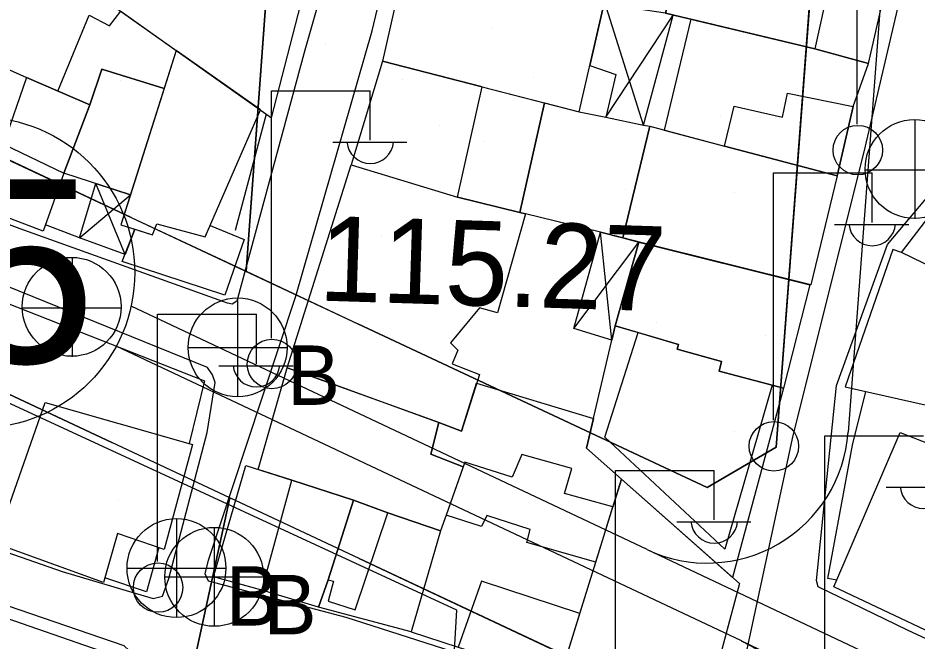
# Model space of a CAD drawing. Extents: x 417997 to 421451, y 4451742 to 4455216.
# Drawn here: x 419889.3 to 419952.9, y 4452951.6 to 4452995.6 of the extents above; entities that cross this region are included whole.
import ezdxf

# ---------------------------------------------------------------- set-up
doc = ezdxf.new("R2010")
doc.units = 0
for name, color, linetype in [('ADA', 7, 'Continuous'), ('ADAKENARI', 7, 'Continuous'), ('B_Harabe', 7, 'Continuous'), ('B_Kapi', 7, 'Continuous'), ('B_Mesken', 7, 'Continuous'), ('B_Sundurma', 7, 'Continuous'), ('B_Teras', 7, 'Continuous'), ('Default', 7, 'Continuous'), ('KALDIRIM', 7, 'Continuous'), ('KD_DAIRE', 7, 'Continuous'), ('KD_YGEN', 7, 'Continuous'), ('PL_AYA_PARK_DINLENME', 7, 'Continuous'), ('PL_EĞİTİM', 7, 'Continuous'), ('PL_SOSYAL_TESİS', 7, 'Continuous'), ('S_Elektrik_Diregi', 7, 'Continuous'), ('S_Rogar_Kapagi', 7, 'Continuous'), ('S_Rogar_Kapagi_Buski', 7, 'Continuous'), ('Sinir_Duvar_tek_tarafa_ait', 7, 'Continuous'), ('SN_KENTSEL_DONUSUM', 7, 'Continuous'), ('TR_EĞİTİM', 7, 'Continuous'), ('TR_PARKALANI', 7, 'Continuous'), ('Y_Kot_Noktasi', 7, 'Continuous'), ('Yol_Sose', 7, 'Continuous')]:
    doc.layers.add(name, color=color, linetype=linetype)

# ---------------------------------------------------------------- blocks, each defined once
blk = doc.blocks.new('POINT_DISPLAY')
at = {"layer": 'Default'}
blk.add_line((0, 0), (0, 0), dxfattribs=at)

msp = doc.modelspace()

# ---------------------------------------------------------------- linework, layer by layer
at = {"layer": 'ADA'}
for p, q in [((419905.437, 4452977.718), (419912.059, 4453068.004)), ((419905.437, 4452977.718), (419912.059, 4453068.004)), ((419881.829, 4452858.497), (419904.281, 4452961.694)), ((419881.829, 4452858.497), (419904.281, 4452961.694))]:
    msp.add_line(p, q, dxfattribs=at)
at = {"layer": 'ADAKENARI'}
for p, q in [((419950.517, 4453065.596), (419942.978, 4452965.281)), ((419950.517, 4453065.596), (419942.978, 4452965.281)), ((419897.31, 4452981.528), (419842.714, 4453007.124)), ((419897.31, 4452981.528), (419842.714, 4453007.124)), ((419849.163, 4452987.535), (419895.947, 4452965.601)), ((419849.163, 4452987.535), (419895.947, 4452965.601)), ((419897.31, 4452981.528), (419913.357, 4452974.005)), ((419897.31, 4452981.528), (419913.357, 4452974.005)), ((419938.076, 4452962.417), (419913.357, 4452974.005)), ((419938.076, 4452962.417), (419913.357, 4452974.005)), ((419913.452, 4452957.394), (419895.947, 4452965.601)), ((419913.452, 4452957.394), (419895.947, 4452965.601)), ((419942.978, 4452965.281), (419938.076, 4452962.417)), ((419942.978, 4452965.281), (419938.076, 4452962.417)), ((419913.452, 4452957.394), (419936.874, 4452946.414)), ((419913.452, 4452957.394), (419936.874, 4452946.414))]:
    msp.add_line(p, q, dxfattribs=at)
at = {"layer": 'B_Harabe'}
msp.add_lwpolyline([(419922.155, 4452990.764), (419926.575, 4452989.63), (419924.811, 4452981.88), (419920.412, 4452982.951)], close=True, dxfattribs=at)
at = {"layer": 'B_Kapi'}
msp.add_lwpolyline([(419948.374, 4452965.419), (419949.318, 4452969.212)], dxfattribs=at)
at = {"layer": 'B_Mesken'}
for points in [[(419945.708, 4452993.447), (419949.508, 4452992.407), (419952.321, 4453004.698), (419938.455, 4453008.495), (419937.036, 4453003.599), (419935.128, 4452995.969)], [(419898.172, 4453000.886), (419897.246, 4452998.066), (419896.794, 4452998.28), (419895.883, 4452996.591), (419907.229, 4452988.583), (419909.697, 4452998.108)], [(419916.817, 4453000.227), (419915.091, 4452992.576), (419929.014, 4452989.004), (419930.819, 4452996.812)], [(419892.106, 4452990.468), (419894.324, 4452995.834), (419895.759, 4452995.084), (419896.564, 4452996.111), (419900.496, 4452993.336), (419899.64, 4452990.641), (419895.217, 4452992.016), (419894.379, 4452989.493)], [(419936.928, 4452995.54), (419935.04, 4452987.711), (419939.306, 4452986.562), (419947.279, 4452984.478), (419948.419, 4452989.364), (419949.508, 4452992.407), (419945.708, 4452993.447)], [(419884.899, 4452993.677), (419889.883, 4452991.421), (419894.379, 4452989.493), (419892.533, 4452984.656), (419891.083, 4452980.552), (419881.707, 4452984.107), (419884.487, 4452992.478)], [(419900.496, 4452993.336), (419896.584, 4452981.012), (419898.805, 4452980.288), (419899.111, 4452981.084), (419902.537, 4452980.144), (419906.451, 4452989.132)], [(419915.091, 4452992.576), (419912.869, 4452985.244), (419920.412, 4452982.951), (419922.155, 4452990.764)], [(419897.256, 4452983.129), (419892.533, 4452984.656), (419894.379, 4452989.493), (419895.217, 4452992.016), (419899.64, 4452990.641)], [(419933.582, 4452988.056), (419934.027, 4452987.983), (419932.122, 4452980.09), (419930.531, 4452980.495), (419925.229, 4452981.78), (419924.811, 4452981.88), (419926.575, 4452989.63), (419929.014, 4452989.004), (419930.901, 4452988.613)], [(419933.485, 4452979.725), (419932.122, 4452980.09), (419934.027, 4452987.983), (419939.306, 4452986.562), (419947.279, 4452984.478), (419945.422, 4452976.75)], [(419954.875, 4452977.596), (419951.84, 4452979.043), (419957.337, 4452986.206), (419959.676, 4452984.647), (419966.735, 4452979.661), (419961.99, 4452973.789)], [(419920.412, 4452982.951), (419924.811, 4452981.88), (419925.229, 4452981.78), (419923.23, 4452974.783), (419921.958, 4452975.122), (419919.924, 4452972.658), (419920.423, 4452972.146), (419920.027, 4452971.166), (419921.961, 4452970.421), (419920.683, 4452966.413), (419919.091, 4452967.018), (419908.359, 4452970.897), (419912.869, 4452985.244), (419920.412, 4452982.951)], [(419902.896, 4452980.968), (419905.299, 4452979.974), (419903.93, 4452976.019), (419896.673, 4452978.41), (419897.569, 4452980.691), (419898.805, 4452980.288), (419899.111, 4452981.084), (419902.537, 4452980.144)], [(419945.366, 4452976.764), (419943.479, 4452969.444), (419938.947, 4452970.644), (419939.1, 4452971.342), (419935.962, 4452972.208), (419936.066, 4452972.533), (419931.576, 4452973.863), (419933.259, 4452979.785)], [(419951.84, 4452979.043), (419951.226, 4452979.254), (419947.865, 4452969.538), (419965.784, 4452965.517), (419967.226, 4452969.902), (419965.77, 4452970.501), (419966.454, 4452973.302), (419963.276, 4452973.868), (419962.945, 4452973.138), (419961.99, 4452973.789), (419954.875, 4452977.596)], [(419943.479, 4452969.444), (419939.873, 4452956.062), (419932.029, 4452963.022), (419929.551, 4452965.216), (419931.576, 4452973.863), (419933.189, 4452973.385), (419936.066, 4452972.533), (419935.962, 4452972.208), (419939.1, 4452971.342), (419938.947, 4452970.644), (419942.683, 4452969.655)], [(419906.307, 4452963.7), (419908.359, 4452970.897), (419909.437, 4452970.524), (419919.091, 4452967.018), (419918.529, 4452964.788), (419920.804, 4452963.89), (419919.615, 4452960.467), (419919.198, 4452959.355), (419915.488, 4452960.63), (419913.045, 4452961.524), (419908.679, 4452962.939)], [(419921.764, 4452969.806), (419930.038, 4452967.297), (419929.551, 4452965.216), (419932.029, 4452963.022), (419931.416, 4452961.048), (419927.983, 4452962.004), (419928.497, 4452963.771), (419924.964, 4452964.756), (419924.279, 4452963.161), (419920.919, 4452964.221), (419920.804, 4452963.89), (419918.529, 4452964.788), (419919.091, 4452967.018), (419920.683, 4452966.413)], [(419887.709, 4452958.455), (419891.217, 4452968.438), (419901.652, 4452965.467), (419899.647, 4452958.049), (419896.337, 4452959.174), (419895.341, 4452955.702)], [(419951.747, 4452966.314), (419960.571, 4452962.878), (419957.839, 4452950.312), (419947.062, 4452955.39)], [(419931.416, 4452961.048), (419927.983, 4452962.004), (419928.497, 4452963.771), (419924.964, 4452964.756), (419924.279, 4452963.161), (419920.919, 4452964.221), (419919.615, 4452960.467), (419919.198, 4452959.355), (419917.121, 4452952.219), (419920.455, 4452951.122), (419927.433, 4452948.94), (419927.871, 4452949.627), (419929.078, 4452953.513), (419930.203, 4452957.141)], [(419906.556, 4452955.164), (419903.129, 4452956.105), (419905.414, 4452963.986), (419908.679, 4452962.939), (419913.045, 4452961.524), (419911.252, 4452955.902), (419910.572, 4452953.97)], [(419927.871, 4452949.627), (419932.029, 4452963.022), (419940.365, 4452955.625), (419938.247, 4452947.71)], [(419915.488, 4452960.63), (419919.198, 4452959.355), (419917.121, 4452952.219), (419910.572, 4452953.97), (419911.252, 4452955.902), (419913.045, 4452961.524)], [(419930.203, 4452957.141), (419925.311, 4452958.542), (419925.551, 4452959.445), (419922.479, 4452960.442), (419922.101, 4452959.658), (419919.615, 4452960.467), (419919.198, 4452959.355), (419917.121, 4452952.219), (419920.455, 4452951.122), (419927.433, 4452948.94), (419927.871, 4452949.627), (419929.078, 4452953.513)], [(419892.915, 4452942.279), (419893.977, 4452941.95), (419895.196, 4452945.738), (419894.856, 4452946.067), (419896.258, 4452950.476), (419886.737, 4452953.759), (419886.13, 4452951.508), (419884.365, 4452945.297)]]:
    msp.add_lwpolyline(points, close=True, dxfattribs=at)
at = {"layer": 'B_Sundurma'}
for p, q in [((419933.582, 4452988.056), (419930.819, 4452996.812)), ((419930.901, 4452988.613), (419935.687, 4452995.836)), ((419896.869, 4452978.909), (419894.812, 4452983.92)), ((419893.648, 4452980.088), (419897.256, 4452983.129)), ((419931.337, 4452972.844), (419930.531, 4452980.495)), ((419928.657, 4452973.677), (419933.259, 4452979.785))]:
    msp.add_line(p, q, dxfattribs=at)
for points in [[(419929.768, 4452992.266), (419931.616, 4452991.645), (419930.901, 4452988.613), (419933.582, 4452988.056), (419935.687, 4452995.836), (419935.128, 4452995.969), (419932.884, 4452996.308), (419932.884, 4452996.308), (419930.819, 4452996.812)], [(419896.869, 4452978.909), (419893.648, 4452980.088), (419894.812, 4452983.92), (419897.256, 4452983.129), (419896.584, 4452981.012), (419897.569, 4452980.691)], [(419931.337, 4452972.844), (419928.657, 4452973.677), (419930.531, 4452980.495), (419932.122, 4452980.09), (419933.259, 4452979.785), (419931.576, 4452973.863)]]:
    msp.add_lwpolyline(points, close=True, dxfattribs=at)
at = {"layer": 'B_Teras'}
for points in [[(419935.128, 4452995.969), (419937.036, 4453003.599), (419947.382, 4453001.078), (419945.708, 4452993.447)], [(419888.258, 4452986.701), (419892.533, 4452984.656), (419894.379, 4452989.493), (419889.883, 4452991.421)], [(419948.419, 4452989.364), (419947.279, 4452984.478), (419939.306, 4452986.562), (419939.986, 4452989.407), (419943.416, 4452988.619), (419943.78, 4452990.324)], [(419942.683, 4452969.655), (419939.342, 4452958.073), (419930.845, 4452965.991), (419933.189, 4452973.385), (419936.066, 4452972.533), (419935.962, 4452972.208), (419939.1, 4452971.342), (419938.947, 4452970.644)], [(419910.572, 4452953.97), (419906.556, 4452955.164), (419908.679, 4452962.939), (419913.045, 4452961.524), (419911.252, 4452955.902)], [(419911.26, 4452954.39), (419913.168, 4452953.781), (419915.488, 4452960.63), (419913.045, 4452961.524), (419911.252, 4452955.902), (419911.625, 4452955.81)], [(419929.078, 4452953.513), (419922.106, 4452955.798), (419920.455, 4452951.122), (419927.433, 4452948.94), (419927.871, 4452949.627)]]:
    msp.add_lwpolyline(points, close=True, dxfattribs=at)
at = {"layer": 'KALDIRIM'}
for p, q in [((419955.503, 4453065.221), (419948.071, 4452966.327)), ((419955.503, 4453065.221), (419948.071, 4452966.327)), ((419933.836, 4452958.031), (419897.301, 4452975.25)), ((419933.836, 4452958.031), (419897.301, 4452975.25)), ((419940.517, 4452951.566), (419896.254, 4452972.427)), ((419940.517, 4452951.566), (419896.254, 4452972.427)), ((419933.836, 4452958.031), (419977.419, 4452937.49)), ((419933.836, 4452958.031), (419977.419, 4452937.49)), ((419940.517, 4452951.566), (419984.1, 4452931.025)), ((419940.517, 4452951.566), (419984.1, 4452931.025))]:
    msp.add_line(p, q, dxfattribs=at)
for centre, start, end in [((419938.099, 4452967.077), 244.76551, 355.70217), ((419938.099, 4452967.077), 244.76551, 355.70217), ((419936.253, 4452942.52), 355.70217, 64.76551), ((419936.253, 4452942.52), 355.70217, 64.76551)]:
    msp.add_arc(centre, 10, start, end, dxfattribs=at)
at = {"layer": 'KD_DAIRE'}
msp.add_circle((419886.56, 4452977.627), 11, dxfattribs=at)
msp.add_circle((419886.56, 4452977.627), 11, dxfattribs=at)
at = {"layer": 'PL_AYA_PARK_DINLENME'}
for points in [[(419912.691, 4453076.44), (419912.059, 4453068.004), (419905.437, 4452977.718), (419913.357, 4452974.005), (419938.076, 4452962.417), (419942.978, 4452965.281), (419950.517, 4453065.596), (419951.154, 4453074.072), (419912.691, 4453076.44)], [(419912.691, 4453076.44), (419912.059, 4453068.004), (419905.437, 4452977.718), (419913.357, 4452974.005), (419938.076, 4452962.417), (419942.978, 4452965.281), (419950.517, 4453065.596), (419951.154, 4453074.072), (419912.691, 4453076.44)], [(419892.986, 4452909.779), (419904.281, 4452961.694), (419895.947, 4452965.601), (419849.163, 4452987.535), (419840.332, 4452987.112), (419829.548, 4452980.733), (419824.923, 4452973.198), (419819.013, 4452881.247), (419818.495, 4452872.106), (419872.919, 4452860.412), (419881.829, 4452858.497), (419892.986, 4452909.779)], [(419892.986, 4452909.779), (419904.281, 4452961.694), (419895.947, 4452965.601), (419849.163, 4452987.535), (419840.332, 4452987.112), (419829.548, 4452980.733), (419824.923, 4452973.198), (419819.013, 4452881.247), (419818.495, 4452872.106), (419872.919, 4452860.412), (419881.829, 4452858.497), (419892.986, 4452909.779)]]:
    msp.add_lwpolyline(points, dxfattribs=at)
at = {"layer": 'PL_EĞİTİM'}
msp.add_lwpolyline([(419833.483, 4453081.316), (419832.939, 4453072.833), (419830.093, 4453028.46), (419832.318, 4453019.167), (419835.641, 4453013.55), (419842.714, 4453007.124), (419897.31, 4452981.528), (419905.437, 4452977.718), (419912.059, 4453068.004), (419912.691, 4453076.44), (419833.483, 4453081.316)], dxfattribs=at)
msp.add_lwpolyline([(419833.483, 4453081.316), (419832.939, 4453072.833), (419830.093, 4453028.46), (419832.318, 4453019.167), (419835.641, 4453013.55), (419842.714, 4453007.124), (419897.31, 4452981.528), (419905.437, 4452977.718), (419912.059, 4453068.004), (419912.691, 4453076.44), (419833.483, 4453081.316)], dxfattribs=at)
at = {"layer": 'PL_SOSYAL_TESİS'}
msp.add_lwpolyline([(419938.138, 4452900.871), (419941.026, 4452939.305), (419936.874, 4452946.414), (419913.452, 4452957.394), (419904.281, 4452961.694), (419892.986, 4452909.779), (419938.138, 4452900.871)], dxfattribs=at)
msp.add_lwpolyline([(419938.138, 4452900.871), (419941.026, 4452939.305), (419936.874, 4452946.414), (419913.452, 4452957.394), (419904.281, 4452961.694), (419892.986, 4452909.779), (419938.138, 4452900.871)], dxfattribs=at)
at = {"layer": 'S_Elektrik_Diregi'}
for p, q in [((419948.716, 4452988.125), (419948.716, 4453005.626)), ((419907.233, 4452972.99), (419907.233, 4452990.49)), ((419907.233, 4452990.49), (419914.233, 4452990.49)), ((419914.233, 4452986.99), (419914.233, 4452990.49)), ((419911.573, 4452986.85), (419916.823, 4452986.85)), ((419942.772, 4452967.175), (419942.772, 4452984.675)), ((419942.772, 4452984.675), (419949.772, 4452984.675)), ((419949.772, 4452981.175), (419949.772, 4452984.675)), ((419947.112, 4452981.035), (419952.362, 4452981.035)), ((419899.174, 4452957.181), (419899.174, 4452974.681)), ((419899.174, 4452974.681), (419906.174, 4452974.681)), ((419906.174, 4452971.181), (419906.174, 4452974.681)), ((419903.514, 4452971.041), (419908.764, 4452971.041)), ((419946.41, 4452948.58), (419946.41, 4452966.08)), ((419946.41, 4452966.08), (419953.41, 4452966.08)), ((419931.589, 4452946.134), (419931.589, 4452963.634)), ((419931.589, 4452963.634), (419938.589, 4452963.634)), ((419938.589, 4452960.134), (419938.589, 4452963.634)), ((419950.75, 4452962.44), (419956, 4452962.44)), ((419935.929, 4452959.994), (419941.179, 4452959.994))]:
    msp.add_line(p, q, dxfattribs=at)
for centre in [(419948.752, 4452986.29), (419907.269, 4452971.155), (419942.808, 4452965.34), (419899.21, 4452955.345)]:
    msp.add_circle(centre, 1.75, dxfattribs=at)
for centre in [(419914.233, 4452987.003), (419949.772, 4452981.188), (419906.174, 4452971.194), (419953.411, 4452962.593), (419938.59, 4452960.146)]:
    msp.add_arc(centre, 1.658, 184.83843, 355.14641, dxfattribs=at)
at = {"layer": 'S_Rogar_Kapagi'}
for p, q in [((419952.821, 4452981.42), (419952.821, 4452988.42)), ((419949.251, 4452984.885), (419956.251, 4452984.885)), ((419893.147, 4452971.674), (419893.147, 4452978.674)), ((419889.577, 4452975.139), (419896.577, 4452975.139))]:
    msp.add_line(p, q, dxfattribs=at)
for centre in [(419952.767, 4452984.949), (419893.094, 4452975.202)]:
    msp.add_circle(centre, 3.5, dxfattribs=at)
at = {"layer": 'S_Rogar_Kapagi_Buski'}
for p, q in [((419904.843, 4452975.834), (419904.843, 4452968.834)), ((419901.343, 4452972.334), (419908.343, 4452972.334)), ((419900.513, 4452960.224), (419900.513, 4452953.224)), ((419903.183, 4452959.604), (419903.183, 4452952.604)), ((419897.013, 4452956.724), (419904.013, 4452956.724)), ((419899.683, 4452956.104), (419906.683, 4452956.104))]:
    msp.add_line(p, q, dxfattribs=at)
for centre in [(419904.843, 4452972.334), (419900.513, 4452956.724), (419903.183, 4452956.104)]:
    msp.add_circle(centre, 3.5, dxfattribs=at)
at = {"layer": 'Sinir_Duvar_tek_tarafa_ait'}
for points in [[(419906.872, 4452988.835), (419904.668, 4452980.602)], [(419893.648, 4452980.088), (419891.241, 4452981)], [(419882.51, 4452977.829), (419902.494, 4452969.961), (419901.403, 4452965.538)], [(419947.27, 4452955.875), (419946.625, 4452955.986), (419948.374, 4452965.419)], [(419899.267, 4452958.178), (419898.389, 4452955.036), (419895.434, 4452956.029)]]:
    msp.add_lwpolyline(points, dxfattribs=at)
at = {"layer": 'SN_KENTSEL_DONUSUM'}
for p, q in [((419920.369, 4452953.753), (419799.082, 4453009.731)), ((419920.369, 4452953.753), (419799.082, 4453009.731)), ((419906.016, 4452720.508), (419920.369, 4452953.753)), ((419906.016, 4452720.508), (419920.369, 4452953.753))]:
    msp.add_line(p, q, dxfattribs=at)
at = {"layer": 'Yol_Sose'}
for points in [[(419922, 4453039.569), (419916.871, 4453018.744), (419909.593, 4452993.348), (419904.78, 4452975.595), (419904.45, 4452975.398), (419904.116, 4452975.451), (419889.449, 4452980.718), (419864.387, 4452990.139), (419838.824, 4452999.33)], [(419912.519, 4452953.225), (419902.772, 4452955.806), (419902.538, 4452956.321), (419902.79, 4452957.278), (419905.467, 4452965.414), (419908.97, 4452975.955), (419914.356, 4452994.717), (419920.01, 4453018.336), (419925.028, 4453039.781)], [(419961.823, 4453038.665), (419955.621, 4453013.661), (419949.174, 4452986.16), (419944.143, 4452966.098), (419940.29, 4452948.138), (419939.909, 4452947.74), (419939.276, 4452947.505), (419938.325, 4452947.55), (419936.848, 4452947.734), (419926.935, 4452948.611), (419912.519, 4452953.225)], [(419985.21, 4452976.191), (419988.06, 4452992.355), (419985.778, 4452992.464), (419983.105, 4452977.013), (419979.933, 4452956.064), (419977.442, 4452942.03), (419976.986, 4452941.607), (419976.676, 4452941.585), (419976.284, 4452941.642), (419966.822, 4452945.566), (419952.281, 4452952.337), (419945.941, 4452955.39), (419945.834, 4452955.845), (419947.252, 4452969.647), (419950.852, 4452979.61), (419961.665, 4452992.439), (419973.847, 4453008.184), (419984.304, 4453021.565), (419989.015, 4453027.185), (420008.667, 4453037.958)], [(419892.43, 4452956.489), (419898.852, 4452954.579), (419899.516, 4452954.731), (419899.98, 4452955.981), (419902.681, 4452966.319), (419903.257, 4452969.849), (419903.069, 4452970.398), (419902.711, 4452970.921), (419877.002, 4452981.31), (419856.173, 4452988.952), (419833.239, 4452996.617), (419832.634, 4452996.667), (419832.19, 4452996.514), (419831.796, 4452996.029), (419826.486, 4452981.761), (419826.262, 4452980.985), (419826.161, 4452980.097), (419826.452, 4452979.439), (419827.513, 4452978.8), (419853.073, 4452970.218)], [(419783.855, 4452942.821), (419762.858, 4452948.451), (419762.62, 4452948.812), (419762.872, 4452949.769), (419765.763, 4452961.657), (419770.086, 4452981.12), (419772.158, 4452989.14), (419772.582, 4452989.337), (419773.297, 4452989.294), (419788.826, 4452985.997), (419815.216, 4452979.013), (419841.148, 4452971.263), (419869.636, 4452960.529), (419896.786, 4452951.257), (419897.183, 4452950.871), (419897.247, 4452950.434), (419893.965, 4452939.547), (419888.62, 4452920.134), (419887.132, 4452915.032), (419886.82, 4452914.775), (419886.209, 4452914.833), (419871.115, 4452918.876)], [(419852.811, 4452970.306), (419892.43, 4452956.489)]]:
    msp.add_lwpolyline(points, dxfattribs=at)

# ---------------------------------------------------------------- block references
at = {"layer": 'TR_EĞİTİM', "xscale": 0.1, "yscale": 0.10000000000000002}
msp.add_blockref('POINT_DISPLAY', (419896.572, 4452991.222), dxfattribs=at)
msp.add_blockref('POINT_DISPLAY', (419896.572, 4452991.222), dxfattribs=at)
at = {"layer": 'TR_PARKALANI', "xscale": 0.1, "yscale": 0.10000000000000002}
for p in [(419922.896, 4452994.903), (419922.896, 4452994.903), (419911.059, 4452993.848), (419911.059, 4452993.848), (419925.768, 4452991.438), (419925.768, 4452991.438), (419916.548, 4452991.251), (419916.548, 4452991.251), (419932.675, 4452990.314), (419932.675, 4452990.314), (419939.022, 4452988.756), (419939.022, 4452988.756), (419913.831, 4452987.969), (419913.831, 4452987.969), (419919.144, 4452988.019), (419919.144, 4452988.019), (419922.256, 4452986.922), (419922.256, 4452986.922), (419932.307, 4452983.506), (419932.307, 4452983.506), (419940.016, 4452983.318), (419940.016, 4452983.318), (419915, 4452980.16), (419915, 4452980.16), (419921.347, 4452978.602), (419921.347, 4452978.602), (419943.737, 4452978.436), (419943.737, 4452978.436), (419928.162, 4452975.647), (419928.162, 4452975.647), (419934.509, 4452974.089), (419934.509, 4452974.089), (419942.219, 4452973.149), (419942.219, 4452973.149), (419940.016, 4452966.395), (419940.016, 4452966.395), (419896.392, 4452961.506), (419896.392, 4452961.506), (419900.113, 4452956.624), (419900.113, 4452956.624)]:
    msp.add_blockref('POINT_DISPLAY', p, dxfattribs=at)

# ---------------------------------------------------------------- texts
at = {"layer": 'KD_YGEN'}
msp.add_text('15', height=13, dxfattribs=at).set_placement((419875.463, 4452971.232))
msp.add_text('15', height=13, dxfattribs=at).set_placement((419875.463, 4452971.232))
at = {"layer": 'S_Rogar_Kapagi_Buski'}
for p in [(419908.343, 4452968.269), (419904.013, 4452952.659), (419906.683, 4452952.039)]:
    msp.add_text('B', height=4.2, dxfattribs=at).set_placement(p)
at = {"layer": 'Y_Kot_Noktasi'}
msp.add_text('115.27 ', height=6, rotation=358.2043, dxfattribs=at).set_placement((419910.534, 4452975.649))

doc.saveas('drawing.dxf')
